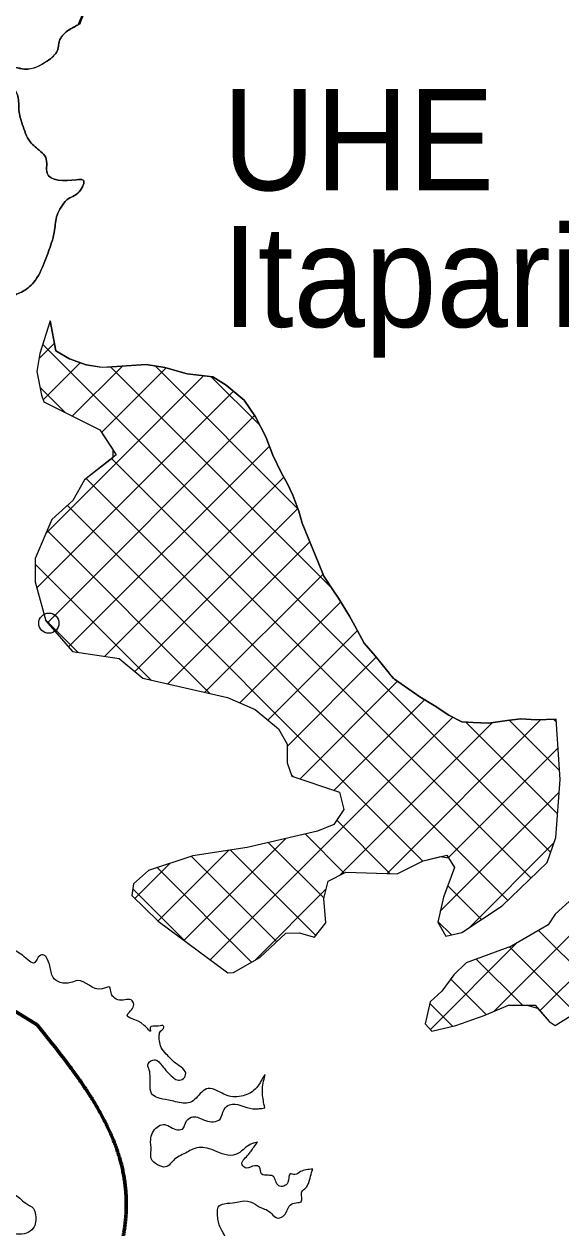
# Model space of a CAD drawing. Extents: x -1643653 to 4543381, y 1624270 to 13878484.
# Drawn here: x 578084 to 580738, y 8985097 to 8991048 of the extents above; entities that cross this region are included whole.
import ezdxf
from ezdxf.enums import TextEntityAlignment as Align

# ---------------------------------------------------------------- set-up
doc = ezdxf.new("R2010")
doc.units = 0
doc.header["$LTSCALE"] = 200
doc.header["$PDMODE"] = 32
doc.header["$PDSIZE"] = 100
doc.linetypes.add('LONG_DASH_SHORT_DASH', pattern=[9.9, 6, -1.2, 1.5, -1.2])
for name, color, linetype, lineweight in [('1', 7, 'Continuous', 13), ('25', 7, 'Continuous', 13), ('29', 7, 'Continuous', 13), ('7', 7, 'LONG_DASH_SHORT_DASH', 60)]:
    doc.layers.add(name, color=color, linetype=linetype, lineweight=lineweight)
doc.layers.add('42', color=7, linetype='Continuous')

msp = doc.modelspace()

# ---------------------------------------------------------------- linework, layer by layer
at = {"layer": '1', "lineweight": 25}
msp.add_spline([(814781, 9009175.5), (814787.2, 9009173.4), (814796.9, 9009173.4), (814799.4, 9009172.4), (814805.1, 9009174.5), (814805.6, 9009176.5), (814811.7, 9009179.5), (814811.7, 9009179.5), (814801.5, 9009181), (814790.7, 9009181.5), (814784.1, 9009183.1), (814777.4, 9009185.1), (814778.4, 9009175.5)], degree=3, dxfattribs=at)
at = {"layer": '25'}
msp.add_line((578359.3, 8991047.5), (578446.9, 8991274.5), dxfattribs=at)
msp.add_lwpolyline([(578351.6, 8991043.2), (578446.9, 8991274.5), (572334.3, 8991274.5), (572447.3, 8991102.9), (572499.8, 8991033.9)], dxfattribs=at)
for points in [[(578359.3, 8991047.5), (578299.4, 8991013.4), (578258.6, 8990964.2), (578249.2, 8990917.7), (578198.3, 8990864.7), (578087, 8990825.4), (578004, 8990823.9), (577997.1, 8990778.6), (578021.5, 8990742.2), (578053.6, 8990690.8), (578058.4, 8990620.4), (578075.6, 8990552.5), (578114.5, 8990465.9), (578165.5, 8990418.3), (578191, 8990388.2), (578198.4, 8990310.2), (578343.4, 8990278), (578376.1, 8990276.8), (578356.8, 8990218.9), (578295.7, 8990178.5), (578267.3, 8990142), (578247.7, 8990103), (578234.9, 8990028.7), (578208.6, 8989933.1), (578184.3, 8989867.7), (578131.6, 8989770.7), (578070.7, 8989722.7), (578017.1, 8989688.6), (578008.7, 8989655.9), (577998.2, 8989599.3), (577994.4, 8989505), (578009.5, 8989418.3), (578012.7, 8989366.8)], [(578198.3, 8990864.7), (578249.2, 8990917.7), (578258.6, 8990964.2), (578299.4, 8991013.4), (578351.6, 8991043.2)], [(578009.5, 8989418.3), (577994.4, 8989505), (577998.2, 8989599.3), (578008.7, 8989655.9), (578017.1, 8989688.6), (578070.7, 8989722.7), (578131.6, 8989770.7), (578184.3, 8989867.7), (578208.6, 8989933.1), (578234.9, 8990028.7), (578247.7, 8990103), (578267.3, 8990142), (578295.7, 8990178.5), (578356.8, 8990218.9), (578376.1, 8990276.8), (578343.4, 8990278), (578198.4, 8990310.2), (578191, 8990388.2), (578165.5, 8990418.3), (578114.5, 8990465.9), (578075.6, 8990552.5), (578058.4, 8990620.4), (578053.6, 8990690.8), (578021.5, 8990742.2), (577997.1, 8990778.6), (578004, 8990823.9), (578087, 8990825.4), (578198.3, 8990864.7)], [(579273.6, 8985691.7), (579262.6, 8985760.8), (579270.4, 8985832.5), (579275.2, 8985853.9), (579250.6, 8985814.9), (579184.7, 8985756.8), (579106.9, 8985746.5), (579036.1, 8985776.5), (578994.5, 8985786.4), (578962.1, 8985768.7), (578903.7, 8985717), (578869.8, 8985714.4), (578797.9, 8985729.3), (578742.4, 8985741.7), (578714.5, 8985761.7), (578707.6, 8985808.2), (578707.1, 8985839.7), (578702.8, 8985878.6), (578696.2, 8985903.7), (578709.8, 8985921.4), (578732.3, 8985927.7), (578766.7, 8985898.9), (578819, 8985842.5), (578840.5, 8985828.7), (578865.7, 8985831.3), (578882.9, 8985854), (578833.1, 8985911.7), (578787.2, 8985956.8), (578761.7, 8985989.4), (578753.7, 8986022.1), (578752, 8986049.7), (578760.5, 8986071.1), (578775.4, 8986088.8), (578774.1, 8986093.8), (578747.6, 8986095), (578707.5, 8986087.3), (578709, 8986071), (578678.5, 8986098.6), (578594.8, 8986151.1), (578625.6, 8986195.2), (578619, 8986220.3), (578556.1, 8986222.7), (578525.7, 8986238.9), (578514.1, 8986259), (578507.4, 8986286.6), (578469.8, 8986279), (578348.6, 8986320.1), (578316, 8986310), (578261.9, 8986311.1), (578227.7, 8986334.8), (578211.8, 8986392.6), (578200, 8986424), (578182.2, 8986445.3), (578162.1, 8986442.8), (578137.4, 8986408.8), (578076.6, 8986445), (578015.8, 8986477.6), (577903.1, 8986532.5), (577871.5, 8986547.5), (577847.3, 8986571.3), (577798.2, 8986577.5), (577769.1, 8986588.7), (577762.6, 8986601.3), (577791.1, 8986635.3), (577830.8, 8986673.1), (577847.9, 8986707.1), (577881.3, 8986751.2), (577915.6, 8986814.2), (577920.5, 8986825.5), (577912.8, 8986834.3), (577832.1, 8986761.1), (577791.2, 8986718.3), (577750.2, 8986684.2), (577700.5, 8986642.6), (577655.4, 8986628.6), (577607.2, 8986657.4), (577600.7, 8986678.7), (577572.9, 8986687.5), (577531.5, 8986682.3), (577497.5, 8986683.5), (577418, 8986707.1), (577317.8, 8986770.9), (577294.8, 8986796), (577260.4, 8986828.6), (577233.5, 8986870), (577208.6, 8986939.1), (577217.8, 8987002), (577178.5, 8987030.8), (577145.3, 8987065.9), (577133.7, 8987086), (577145.8, 8987117.4)], [(579238.3, 8985520.6), (579223.2, 8985518.1), (579188.2, 8985501.6), (579159.6, 8985477.6), (579118.4, 8985457.4), (579063, 8985463.5), (578998.6, 8985488.5), (578918.1, 8985487), (578890.3, 8985471.6), (578828.3, 8985436.4), (578783.6, 8985398.6), (578744.5, 8985409.8), (578712.6, 8985439.8), (578712, 8985481.3), (578710.1, 8985534.1), (578741.9, 8985595.8), (578773.2, 8985608.5), (578833.9, 8985584.4), (578866.5, 8985586.2), (578887.3, 8985626.4), (578918.5, 8985646.7), (578980.3, 8985628), (579053.1, 8985635.7), (579072.6, 8985682.3), (579099.9, 8985706.3), (579214.6, 8985686.5), (579237.2, 8985686.6), (579259.8, 8985687.9), (579273.6, 8985691.7)], [(579511.6, 8985388.2), (579477.7, 8985384.3), (579450.2, 8985375.4), (579422.9, 8985361.7), (579398.8, 8985363.9), (579388.1, 8985321.2), (579343, 8985305.9), (579313.5, 8985353.6), (579290.8, 8985357.3), (579258, 8985364.8), (579247.5, 8985397.4), (579224.8, 8985404.9), (579182.2, 8985393.5), (579161.8, 8985408.5), (579188.9, 8985455.1), (579221, 8985497.9), (579238.3, 8985520.6)], [(578017.8, 8985501.9), (578000.7, 8985466.7), (577982.3, 8985433.9), (577988.9, 8985411.3), (577990.8, 8985366), (577977.5, 8985325.8), (577986.9, 8985278), (578034.9, 8985261.8), (578062.8, 8985244.3), (578092.1, 8985219.2), (578130.2, 8985193), (578140.6, 8985161.6), (578141.1, 8985125.1), (578129, 8985096.1), (578095.4, 8985070.9), (578046.4, 8985067), (577988.7, 8985058), (577998.4, 8984991.4), (577972.2, 8984972.5), (577959.9, 8984954.8), (577969.3, 8984910.8), (577948.5, 8984870.6), (577931.5, 8984830.3), (577925.6, 8984798.8), (577918.4, 8984771.1), (577845.9, 8984837.6), (577838.4, 8984923), (577814.1, 8984953.1), (577798.8, 8984972), (577786.1, 8984982), (577789.7, 8984994.6), (577823, 8985036.1), (577805.2, 8985051.2), (577729.6, 8985068.6), (577691.6, 8985089.8), (577644.9, 8985102.2), (577631.2, 8985093.4), (577656.8, 8985060.8), (577696.2, 8985025.7), (577720.2, 8985015.7), (577747.2, 8984976.8), (577747.6, 8984942.9), (577750.5, 8984914), (577728.1, 8984898.8), (577714.6, 8984873.6), (577735.3, 8984832.2), (577761.3, 8984770.7), (577683.5, 8984666.1), (577641, 8984647.1), (577624.8, 8984638.2), (577573.7, 8984702.2), (577535.5, 8984734.8), (577487.2, 8984772.4), (577466.4, 8984729.6), (577458.7, 8984651.6), (577392.9, 8984587.3), (577355.8, 8984546.9), (577325.9, 8984526.7), (577298.1, 8984532.9), (577267.6, 8984560.5), (577238, 8984612), (577200, 8984628.2), (577164.7, 8984636.9), (577143, 8984664.5), (577137.8, 8984670.8), (577091.7, 8984643), (577033.7, 8984656.6), (576981.6, 8984696.7), (576991.4, 8984718.1), (576996, 8984745.8), (576972, 8984753.2), (576935.6, 8984754.4), (576895, 8984779.4), (576850.4, 8984822), (576816.1, 8984852.1), (576790.7, 8984864.6), (576761.6, 8984879.6), (576741.3, 8984893.4), (576705, 8984882), (576705.2, 8984869.4), (576745.8, 8984840.6), (576755.1, 8984807.9), (576742.9, 8984775.2), (576784.8, 8984747.7), (576802.4, 8984745.2), (576825.4, 8984717.6), (576897.8, 8984665), (576916.9, 8984648.7), (576936.6, 8984585.9), (576960.7, 8984569.7), (576977.2, 8984562.2)], [(579360.2, 8984143), (579331.3, 8984141.7), (579297.2, 8984151.6), (579286.7, 8984185.5), (579249.5, 8984242), (579213.8, 8984278.4), (579199.7, 8984297.2), (579098.8, 8984413.8), (579104.3, 8984465.4), (579120.1, 8984508.2), (579148.9, 8984515.8), (579155.9, 8984557.3), (579124.8, 8984626.4), (579091.7, 8984656.4), (579117.4, 8984704.3), (579135.9, 8984730.8), (579173.2, 8984762.3), (579190.6, 8984778.7), (579201.7, 8984792.6), (579197.9, 8984795.1), (579182, 8984854.1), (579141.2, 8984893), (579092.9, 8984935.6), (579082.4, 8984964.4), (579084.5, 8984997.1), (579084.5, 8984998.4), (579082.6, 8985043.7), (579062, 8985083.8), (579042.3, 8985141.6), (579040.6, 8985173), (579044, 8985199.4), (579074, 8985217.1), (579126.7, 8985222.3), (579161.8, 8985230), (579214.7, 8985221.3), (579257.8, 8985196.3), (579288.1, 8985183.8), (579341.4, 8985146.3), (579370.2, 8985160.2), (579399.7, 8985209.3), (579429.7, 8985222), (579453.5, 8985227.1), (579457.8, 8985276.1), (579471.5, 8985290), (579494.8, 8985332.8), (579505.6, 8985371.8), (579511.6, 8985388.2)]]:
    msp.add_spline(points, degree=3, dxfattribs=at)
msp.add_point((578206.7, 8988086.2), dxfattribs=at)
at = {"layer": '29'}
for p, q in [((578158.3, 8989394.3), (578234, 8989470.1)), ((580687.3, 8986953), (578176.6, 8989463.8)), ((578178.8, 8989190.3), (578362, 8989373.6)), ((578322.7, 8989109.8), (578570, 8989357.1)), ((578466.5, 8989029.1), (578786.3, 8989348.8)), ((579606.4, 8988258.4), (578511.4, 8989353.4)), ((579437.9, 8988651.5), (578731.6, 8989357.8)), ((578192.6, 8988530.6), (578971.2, 8989309.2)), ((579249.1, 8989064.8), (579009.4, 8989304.4)), ((578147.7, 8988261.2), (579119.3, 8989232.9)), ((578289.1, 8989126.8), (578162.3, 8989253.6)), ((578199.6, 8988088.6), (579223.1, 8989112.1)), ((578304.3, 8987968.8), (579297.2, 8988961.7)), ((580590.2, 8986825.6), (578516.3, 8988899.6)), ((580475.7, 8986715.6), (578390.6, 8988800.7)), ((578482.7, 8987922.7), (579367.9, 8988807.9)), ((580055.9, 8986910.9), (578298.5, 8988668.3)), ((578631.8, 8987847.3), (579437.4, 8988652.9)), ((579003.2, 8987739.1), (578198.3, 8988544)), ((578795.2, 8987786.2), (579496.8, 8988487.8)), ((578713, 8987804.8), (578139.8, 8988378)), ((578978.2, 8987744.7), (579562.1, 8988328.6)), ((579150.7, 8987692.7), (579649.9, 8988191.9)), ((578351.1, 8987942.2), (578189.8, 8988103.5)), ((579289.5, 8987607), (579732, 8988049.5)), ((579384.6, 8987477.6), (579825.1, 8987918.1)), ((580634.1, 8986170.6), (582336.9, 8987873.4)), ((579448.4, 8987316.8), (579930.5, 8987799)), ((579616.3, 8987260.3), (580064, 8987708)), ((579003.4, 8986422.8), (580202.8, 8987622.3)), ((579878.2, 8986848.6), (580639, 8987609.5)), ((580731.2, 8987358.1), (580482.7, 8987606.7)), ((580716, 8987597.8), (580701.7, 8987612.1)), ((579645.7, 8986840.7), (580400.4, 8987595.4)), ((580720.9, 8987143.9), (580267.8, 8987597)), ((580181.6, 8986927.5), (580724.1, 8987470.1)), ((579413.8, 8987328.5), (579406.2, 8987336.1)), ((580141.1, 8986662.6), (580729.2, 8987250.6)), ((579894.2, 8986848.1), (579629.8, 8987112.5)), ((578874.8, 8986518.8), (579378.1, 8987022)), ((579666.7, 8986851.1), (579473.4, 8987044.4)), ((578746.3, 8986614.8), (579094.9, 8986963.4)), ((579525.7, 8986543.1), (579104, 8986964.7)), ((579566.8, 8986726.5), (579291.5, 8987001.7)), ((580285.3, 8986582.2), (580703, 8986999.9)), ((580406.7, 8986167.7), (581239.1, 8987000.2)), ((578632.2, 8986725.2), (578807, 8986900)), ((579332.8, 8986511.5), (578910.2, 8986934)), ((579209, 8986410.8), (578741.4, 8986878.3)), ((578881.6, 8986513.7), (578621.9, 8986773.4)), ((579224.9, 8986419.8), (579578.1, 8986773)), ((580345.3, 8986621.6), (580178.2, 8986788.6)), ((580196.5, 8986545.8), (580129.7, 8986612.6)), ((580942.9, 8986251.7), (580627.2, 8986567.4)), ((580092.4, 8986078), (580520.2, 8986505.7)), ((580808.4, 8986161.7), (580483.6, 8986486.5)), ((580547.8, 8986197.8), (580319.3, 8986426.3)), ((580369.1, 8986152), (580193.7, 8986327.4)), ((580202.5, 8986094.1), (580090.1, 8986206.5))]:
    msp.add_line(p, q, dxfattribs=at)
msp.add_lwpolyline([(579643.1, 8987251.2), (579664.8, 8987165.9), (579615.7, 8987091), (579534.6, 8987058.8), (579187.6, 8986977.4), (578918.4, 8986936.7), (578698.7, 8986864.2), (578625.5, 8986797.9), (578617, 8986739.9), (578747.1, 8986614), (579091.1, 8986357.4), (579118.8, 8986359.2), (579249.7, 8986434), (579378, 8986553.7), (579444.3, 8986556), (579519.1, 8986534.7), (579575, 8986605.5), (579566.5, 8986725.3), (579587.5, 8986811.8), (579675.3, 8986855.3), (579927.9, 8986847), (580056.5, 8986911.2), (580173.4, 8986940.3), (580212.1, 8986879.5), (580156.9, 8986731.4), (580128.9, 8986609.3), (580168.3, 8986539), (580248.7, 8986558.2), (580447.6, 8986688.7), (580670.5, 8986902.8), (580711.9, 8987026.7), (580734, 8987313.8), (580715.1, 8987612.7), (580616.3, 8987608.5), (580540.3, 8987613.3), (580471.9, 8987605.4), (580379.5, 8987592.4), (580304.8, 8987594.7), (580247.8, 8987598.3), (580184.3, 8987632.2), (580111.9, 8987678.8), (580039.6, 8987722.9), (579910.3, 8987813.2), (579819.7, 8987924.7), (579765, 8987987.8), (579719.1, 8988073.8), (579692.3, 8988121.8), (579638.7, 8988210.3), (579610.7, 8988251.9), (579566.1, 8988318.9), (579538, 8988387.2), (579458.7, 8988580.7), (579442.1, 8988640.2), (579412.6, 8988719.8), (579385.8, 8988775.5), (579355.2, 8988831.1), (579314.3, 8988917.1), (579279.8, 8989006.9), (579227.5, 8989105.5), (579172.7, 8989188.9), (579082.5, 8989263.2), (579016.5, 8989303.5), (578889.7, 8989319.5), (578779.4, 8989350.7), (578686.9, 8989364.3), (578471, 8989350.9), (578390.5, 8989363.2), (578308.1, 8989393.3), (578240.8, 8989432.3), (578214, 8989581.4), (578162.5, 8989419.4), (578147.7, 8989331.1), (578169.8, 8989213.3), (578182.6, 8989180.5), (578458.4, 8989041.3), (578540.2, 8988918.4), (578383.6, 8988795.2), (578325.7, 8988692.6), (578221.7, 8988599.3), (578139.8, 8988406.1), (578139.8, 8988290.9), (578191.2, 8988098.2), (578324, 8987946.2), (578554.7, 8987912), (578671.2, 8987814.3), (579089.2, 8987719.6), (579226.6, 8987659.5), (579341.8, 8987563.4), (579384.6, 8987488.4), (579384.7, 8987396.4), (579408.2, 8987330.4)], close=True, dxfattribs=at)
for points in [[(578214, 8989581.4), (578162.5, 8989419.4), (578147.7, 8989331.1), (578169.8, 8989213.3), (578182.6, 8989180.4), (578458.4, 8989041.3), (578522.6, 8988944.8), (578522.4, 8988904.4), (578383.6, 8988795.2), (578325.7, 8988692.6), (578221.7, 8988599.3), (578139.8, 8988406.2), (578139.8, 8988290.9), (578191.2, 8988098.2), (578324, 8987946.2), (578554.7, 8987912), (578671.2, 8987814.3), (579089.2, 8987719.6), (579226.6, 8987659.6), (579341.8, 8987563.4), (579384.6, 8987488.4), (579384.7, 8987396.4), (579408.2, 8987330.4), (579643.1, 8987251.2), (579664.8, 8987165.9), (579615.7, 8987091), (579534.6, 8987058.8), (579187.6, 8986977.4), (578918.4, 8986936.7), (578698.7, 8986864.2), (578625.5, 8986797.9), (578617, 8986739.9), (578747.1, 8986614), (579091.1, 8986357.4), (579118.8, 8986359.2), (579249.6, 8986434), (579378, 8986553.8), (579444.2, 8986556), (579519.1, 8986534.7), (579575, 8986605.5), (579566.5, 8986725.3), (579587.5, 8986811.8), (579675.3, 8986855.3), (579927.8, 8986847), (580056.5, 8986911.2), (580141.8, 8986932.4), (580182.6, 8986925.9), (580212.1, 8986879.5), (580156.9, 8986731.4), (580129, 8986609.3), (580168.3, 8986539), (580248.7, 8986558.2), (580447.6, 8986688.7), (580670.5, 8986902.8), (580711.9, 8987026.7), (580734, 8987313.8), (580715.1, 8987612.7)], [(578214, 8989581.4), (578240.8, 8989432.3), (578308.1, 8989393.3), (578390.5, 8989363.2), (578455.2, 8989353.3), (578491.9, 8989352.2), (578686.9, 8989364.3), (578779.4, 8989350.7), (578889.8, 8989319.5), (579016.5, 8989303.5), (579082.5, 8989263.2), (579172.7, 8989188.8), (579227.5, 8989105.5), (579279.8, 8989006.9), (579314.3, 8988917.1), (579355.2, 8988831.1), (579385.8, 8988775.5), (579412.6, 8988719.8), (579442, 8988640.2), (579458.7, 8988580.7), (579538, 8988387.2), (579566.1, 8988318.9), (579610.7, 8988251.9), (579638.7, 8988210.3), (579692.3, 8988121.8), (579719.1, 8988073.8), (579765, 8987987.8), (579819.7, 8987924.7), (579888.4, 8987840.1), (579915.1, 8987809.8), (580039.6, 8987722.9), (580111.9, 8987678.8), (580184.3, 8987632.2), (580247.8, 8987598.3), (580304.8, 8987594.7), (580379.5, 8987592.4), (580471.9, 8987605.4), (580540.3, 8987613.3), (580616.3, 8987608.5), (580715.1, 8987612.7)], [(580796.2, 8986727.2), (580708.9, 8986647.8), (580674.3, 8986594.6), (580492.7, 8986489.9), (580268.9, 8986407.8), (580208.9, 8986347.8), (580148.9, 8986267.8), (580091.9, 8986214.1), (580066.9, 8986105.5), (580099.3, 8986070.6), (580218.9, 8986097.8), (580358.9, 8986147.8), (580478.9, 8986197.8), (580568.9, 8986197.8), (580622.8, 8986184), (580678.9, 8986117.8), (580708.9, 8986097.8), (580788.9, 8986147.8)], [(580796.2, 8986727.2), (580708.9, 8986647.8), (580674.3, 8986594.6), (580492.7, 8986489.9), (580268.9, 8986407.8), (580208.9, 8986347.8), (580148.9, 8986267.8), (580091.9, 8986214.1), (580066.9, 8986105.5), (580099.3, 8986070.6), (580218.9, 8986097.8)], [(580218.9, 8986097.8), (580358.9, 8986147.8), (580478.9, 8986197.8), (580611, 8986197.8), (580678.9, 8986117.8), (580708.9, 8986097.8), (580788.9, 8986147.8), (580858.9, 8986197.8), (580898.9, 8986217.8), (580943.8, 8986252.4), (581053.1, 8986329.6), (581158.9, 8986247.8), (581238.9, 8986237.8), (581278.9, 8986277.8), (581294.6, 8986399.5), (581384.5, 8986449.1), (581587.1, 8986355), (581698.9, 8986307.8), (581835, 8986303.7), (581998.9, 8986377.8), (582258.5, 8986453.1), (582314.8, 8986436)]]:
    msp.add_lwpolyline(points, dxfattribs=at)
at = {"layer": '7'}
msp.add_lwpolyline([(576848.8, 8987284.7), (576909, 8986996.6), (577023.9, 8986762.4), (577426.1, 8986423.2), (577640.5, 8986414.6), (578148.9, 8986100.6)], dxfattribs=at)
msp.add_spline([(578148.9, 8986100.6), (578588.4, 8985259.2), (578387.1, 8984670.8), (577761.3, 8984372.4), (576742.9, 8984054.8), (576047.2, 8983814.9), (575896.3, 8983061.6), (576017.9, 8982051.6), (576505.4, 8981680.2), (577877.5, 8981304.8), (578797.8, 8980419.1)], degree=3, dxfattribs=at)

# ---------------------------------------------------------------- texts
at = {"layer": '42', "width": 0.95}
for s, p in [('UHE', (579736.7, 8990226.1)), ('Itaparica', (580281.3, 8989550))]:
    msp.add_text(s, height=500, dxfattribs=at).set_placement(p, align=Align.CENTER)

doc.saveas('drawing.dxf')
